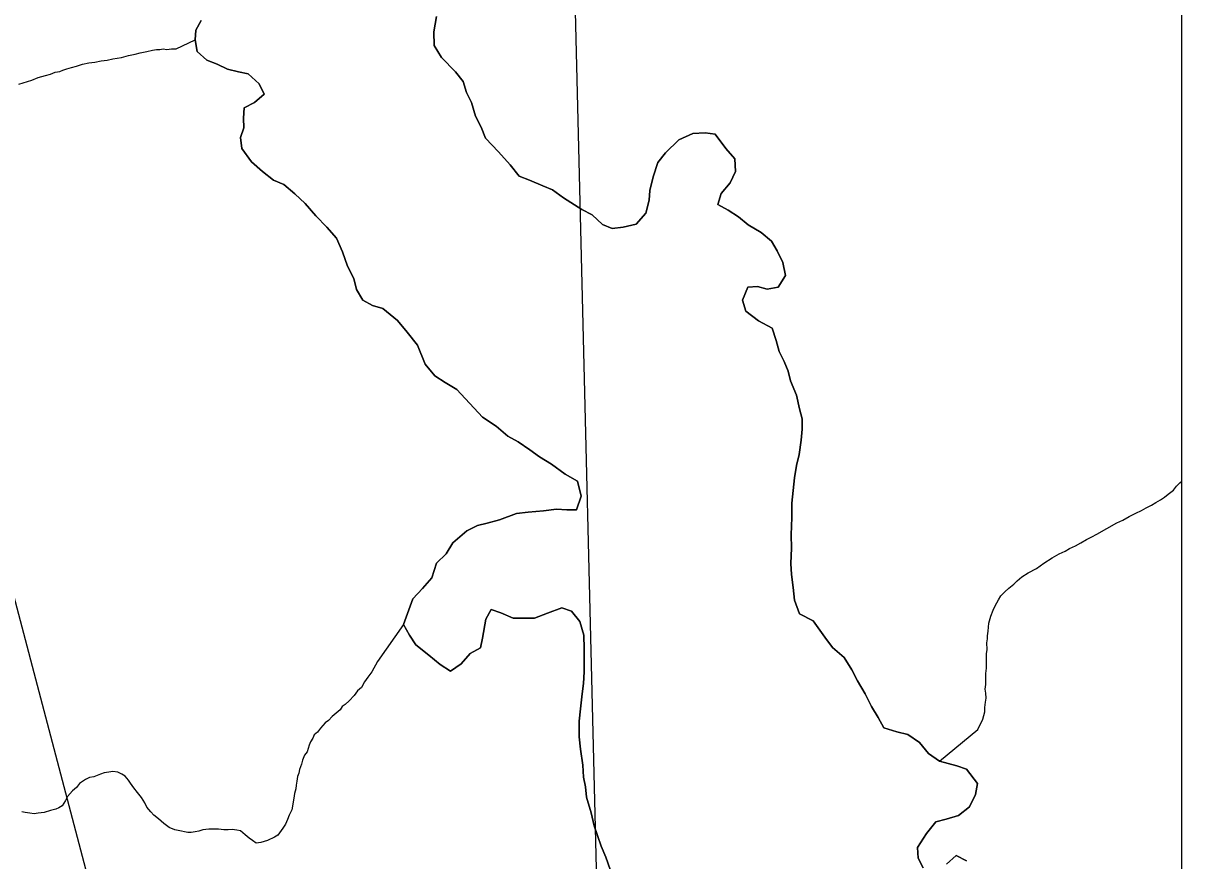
# Model space of a CAD drawing. Extents: x 103424 to 286016, y 38711 to 110967.
# Drawn here: x 172082 to 175680, y 81033 to 83633 of the extents above; entities that cross this region are included whole.
import ezdxf

# ---------------------------------------------------------------- set-up
doc = ezdxf.new("R2010")
doc.units = 0
for name, color, linetype in [('GM_X_Corporation', 7, 'Continuous'), ('GM_X_Major_Lake', 7, 'Continuous'), ('GM_X_Major_River', 7, 'Continuous'), ('GM_X_Minor_River', 7, 'Continuous'), ('GM_X_Rail_Line', 7, 'Continuous')]:
    doc.layers.add(name, color=color, linetype=linetype)

msp = doc.modelspace()

# ---------------------------------------------------------------- linework, layer by layer
at = {"layer": 'GM_X_Corporation'}
for points in [[(103423.7, 96534.8), (103423.7, 38711.2), (175679.7, 38711.2), (175679.7, 110967.2), (119699, 110967.2), (119716.9, 106542.5), (119719.8, 106322.8), (119720.8, 106006.3), (119709.7, 99445.7), (119706.4, 99064.2), (119663.9, 96690), (117026.4, 96688.2), (115542.1, 96665), (105081.7, 96574.5)], [(175679.7, 72246.4), (175679.7, 98096.3), (173478.4, 98058.2), (173550.7, 94746.5), (173649.8, 90059.6), (173693.6, 87690.3), (173775.2, 84514.7), (174054.1, 73155.3), (174066.9, 72315.5), (174070.5, 72208.9), (175615.6, 72242.7)]]:
    msp.add_lwpolyline(points, close=True, dxfattribs=at)
msp.add_lwpolyline([(148594.2, 97294.7), (158050.5, 97608.1), (158064.2, 97608.5), (162306.4, 97749.1), (162479.3, 97753.8), (165116.9, 97825.6), (173478.4, 98058.2), (173550.7, 94746.5), (173649.8, 90059.6), (173693.6, 87690.3), (173775.2, 84514.7), (174054.1, 73155.3), (174066.9, 72315.5), (174070.5, 72208.9), (173777.3, 72202), (169136.7, 72130.4), (166950.9, 72068.3), (161596.3, 71930.5), (161287.7, 71923.7), (157064.3, 71829.7), (151578, 71707.7), (149073.5, 71652)], dxfattribs=at)
at = {"layer": 'GM_X_Major_Lake'}
for points in [[(174303.1, 83032.1), (174271.1, 83052.5), (174239, 83070.8), (174249.2, 83105), (174277.6, 83137.2), (174293.9, 83173.4), (174292.1, 83211.8), (174264.2, 83244.2), (174230.2, 83288.7), (174200.1, 83292.9), (174161.8, 83291.1), (174117.4, 83271.2), (174076.9, 83231), (174052.6, 83200.9), (174038.3, 83156.6), (174027.9, 83114.3), (174025.8, 83084), (174015.5, 83043.7), (173985.1, 83009.6), (173944.8, 82999.7), (173910.5, 82995.8), (173880.4, 83008.1), (173848.4, 83038.5), (173816.3, 83054.8), (173760.2, 83091.4), (173726.1, 83115.8), (173696, 83128.1), (173653.9, 83146.4), (173621.7, 83158.7), (173593.8, 83193.1), (173557.8, 83233.7), (173517.8, 83276.3), (173503.9, 83310.6), (173486, 83345), (173474.2, 83387.5), (173458.3, 83417.8), (173448.4, 83452.1), (173424.5, 83482.5), (173380.5, 83527.1), (173358.5, 83563.6), (173356.8, 83605.9), (173365.1, 83654.3)], [(172634.6, 83641.9), (172618.3, 83611.8), (172616.1, 83581.5), (172621.9, 83545.2), (172651.9, 83518.8), (172684.1, 83506.5), (172716.2, 83490.2), (172750.3, 83482), (172780.5, 83475.8), (172814.5, 83445.3), (172830.4, 83413), (172800.1, 83386.9), (172767.8, 83370.9), (172765.6, 83338.6), (172767.4, 83308.4), (172757.2, 83278.2), (172761, 83243.8), (172790.9, 83203.3), (172824.9, 83172.9), (172859, 83146.5), (172891.1, 83132.2), (172925.1, 83103.8), (172957.2, 83073.4), (172991.1, 83034.8), (173025.1, 83000.4), (173055.1, 82965.9), (173073, 82923.5), (173088.8, 82879), (173108.7, 82840.6), (173116.5, 82806.2), (173136.5, 82773.8), (173166.5, 82757.5), (173198.7, 82747.3), (173244.7, 82710.7), (173274.7, 82674.3), (173306.7, 82633.8), (173330.5, 82575.1), (173360.4, 82538.7), (173392.5, 82518.3), (173428.6, 82495.9), (173508.6, 82410.8), (173550.7, 82382.3), (173586.7, 82351.9), (173618.8, 82333.5), (173654.8, 82309.1), (173684.9, 82286.8), (173723, 82264.4), (173765.1, 82233.9), (173803.2, 82211.5), (173815, 82165.1), (173800.6, 82122.8), (173770.4, 82122.9), (173738.3, 82125.1), (173698, 82119.3), (173649.7, 82115.5), (173613.4, 82111.6), (173561, 82091.7), (173522.7, 82081.8), (173492.4, 82073.9), (173460.1, 82058), (173415.7, 82019.9), (173395.3, 81985.7), (173365, 81957.6), (173350.6, 81911.2), (173322.2, 81879.1), (173291.9, 81847), (173263.2, 81766.4), (173281.1, 81734.1), (173301.1, 81703.7), (173341.1, 81671.2), (173377.2, 81642.8), (173409.2, 81622.4), (173441.6, 81644.5), (173469.9, 81676.6), (173502.2, 81694.6), (173508.4, 81724.8), (173518.9, 81783.3), (173535.1, 81813.4), (173565.3, 81803.2), (173603.4, 81786.9), (173669.8, 81786.5), (173710.1, 81802.5), (173754.5, 81818.4), (173784.6, 81808.1), (173810.6, 81775.7), (173822.4, 81733.3), (173824.2, 81690.9), (173823.9, 81652.6), (173823.8, 81620.3), (173821.5, 81584), (173817.3, 81551.7), (173813, 81505.3)], [(174876.6, 81011.6), (174860.6, 81042), (174858.8, 81074.3), (174887.3, 81118.5), (174915.6, 81154.7), (174947.9, 81162.6), (174986.2, 81174.5), (175020.6, 81200.5), (175038.9, 81238.8), (175045.1, 81273), (175011.2, 81317.6), (174981.1, 81327.8), (174926.8, 81342.2), (174892.8, 81366.6), (174864.8, 81401.1), (174828.7, 81425.5), (174794.6, 81433.7), (174754.4, 81446), (174736.5, 81478.4), (174716.6, 81512.8), (174696.7, 81551.2), (174672.8, 81591.7), (174654.9, 81626.1), (174631, 81664.6), (174594.9, 81695), (174571, 81727.4), (174535.1, 81778), (174492.9, 81800.4), (174477.1, 81842.9), (174473.3, 81881.2), (174467.5, 81921.6), (174465.7, 81955.9), (174468, 82004.3), (174466.2, 82044.7), (174468.6, 82099.2), (174468.8, 82143.6), (174477.4, 82222.2), (174483.6, 82260.5), (174491.9, 82294.7), (174498.2, 82339.1), (174500.4, 82373.4), (174500.6, 82405.7), (174492.7, 82436), (174482.9, 82478.4), (174465.1, 82522.9), (174457.2, 82553.2), (174445.3, 82583.5), (174429.4, 82613.8), (174419.6, 82648.2), (174407.7, 82686.6), (174365.6, 82709), (174325.5, 82739.5), (174315.7, 82773.8), (174332, 82814.1), (174362.2, 82816), (174392.3, 82807.7), (174426.6, 82813.6), (174448.9, 82849.8), (174441.1, 82890.2), (174423.3, 82926.6), (174405.3, 82957), (174373.3, 82983.3), (174333.2, 83007.8), (174303.1, 83032.1)], [(173813, 81505.3), (173808.8, 81467), (173808.5, 81418.6), (173812.2, 81380.3), (173820, 81329.8), (173821.8, 81293.5), (173827.6, 81263.2), (173831.5, 81230.9), (173845.3, 81182.4), (173855.1, 81142), (173865, 81111.7), (173876.8, 81079.3), (173890.7, 81045), (173904.6, 81006.5)], [(175011.5, 81033.1), (174979.4, 81049.4), (174949.1, 81023.4)]]:
    msp.add_lwpolyline(points, dxfattribs=at)
at = {"layer": 'GM_X_Major_River'}
for points in [[(173365.1, 83654.3), (173356.8, 83605.9), (173358.5, 83563.6), (173380.5, 83527.1), (173424.5, 83482.5), (173448.4, 83452.1), (173458.3, 83417.8), (173474.2, 83387.5), (173486, 83345), (173503.9, 83310.6), (173517.8, 83276.3), (173557.8, 83233.7), (173593.8, 83193.1), (173621.7, 83158.7), (173653.9, 83146.4), (173696, 83128.1), (173726.1, 83115.8), (173760.2, 83091.4), (173816.3, 83054.8), (173848.4, 83038.5), (173880.4, 83008.1), (173910.5, 82995.8), (173944.8, 82999.7), (173985.1, 83009.6), (174015.5, 83043.7), (174025.8, 83084), (174027.9, 83114.3), (174038.3, 83156.6), (174052.6, 83200.9), (174076.9, 83231), (174117.4, 83271.2), (174161.8, 83291.1), (174200.1, 83292.9), (174230.2, 83288.7), (174264.2, 83244.2), (174292.1, 83211.8), (174293.9, 83173.4), (174277.6, 83137.2), (174249.2, 83105), (174239, 83070.8), (174271.1, 83052.5), (174303.1, 83032.1)], [(173813, 81505.3), (173817.3, 81551.7), (173821.5, 81584), (173823.8, 81620.3), (173823.9, 81652.6), (173824.2, 81690.9), (173822.4, 81733.3), (173810.6, 81775.7), (173784.6, 81808.1), (173754.5, 81818.4), (173710.1, 81802.5), (173669.8, 81786.5), (173603.4, 81786.9), (173565.3, 81803.2), (173535.1, 81813.4), (173518.9, 81783.3), (173508.4, 81724.8), (173502.2, 81694.6), (173469.9, 81676.6), (173441.6, 81644.5), (173409.2, 81622.4), (173377.2, 81642.8), (173341.1, 81671.2), (173301.1, 81703.7), (173281.1, 81734.1), (173263.2, 81766.4), (173291.9, 81847), (173322.2, 81879.1), (173350.6, 81911.2), (173365, 81957.6), (173395.3, 81985.7), (173415.7, 82019.9), (173460.1, 82058), (173492.4, 82073.9), (173522.7, 82081.8), (173561, 82091.7), (173613.4, 82111.6), (173649.7, 82115.5), (173698, 82119.3), (173738.3, 82125.1), (173770.4, 82122.9), (173800.6, 82122.8), (173815, 82165.1), (173803.2, 82211.5), (173765.1, 82233.9), (173723, 82264.4), (173684.9, 82286.8), (173654.8, 82309.1), (173618.8, 82333.5), (173586.7, 82351.9), (173550.7, 82382.3), (173508.6, 82410.8), (173428.6, 82495.9), (173392.5, 82518.3), (173360.4, 82538.7), (173330.5, 82575.1), (173306.7, 82633.8), (173274.7, 82674.3), (173244.7, 82710.7), (173198.7, 82747.3), (173166.5, 82757.5), (173136.5, 82773.8), (173116.5, 82806.2), (173108.7, 82840.6), (173088.8, 82879), (173073, 82923.5), (173055.1, 82965.9), (173025.1, 83000.4), (172991.1, 83034.8), (172957.2, 83073.4), (172925.1, 83103.8), (172891.1, 83132.2), (172859, 83146.5), (172824.9, 83172.9), (172790.9, 83203.3), (172761, 83243.8), (172757.2, 83278.2), (172767.4, 83308.4), (172765.6, 83338.6), (172767.8, 83370.9), (172800.1, 83386.9), (172830.4, 83413), (172814.5, 83445.3), (172780.5, 83475.8), (172750.3, 83482), (172716.2, 83490.2), (172684.1, 83506.5), (172651.9, 83518.8), (172621.9, 83545.2), (172616.1, 83581.5), (172618.3, 83611.8), (172634.6, 83641.9)], [(174303.1, 83032.1), (174333.2, 83007.8), (174373.3, 82983.3), (174405.3, 82957), (174423.3, 82926.6), (174441.1, 82890.2), (174448.9, 82849.8), (174426.6, 82813.6), (174392.3, 82807.7), (174362.2, 82816), (174332, 82814.1), (174315.7, 82773.8), (174325.5, 82739.5), (174365.6, 82709), (174407.7, 82686.6), (174419.6, 82648.2), (174429.4, 82613.8), (174445.3, 82583.5), (174457.2, 82553.2), (174465.1, 82522.9), (174482.9, 82478.4), (174492.7, 82436), (174500.6, 82405.7), (174500.4, 82373.4), (174498.2, 82339.1), (174491.9, 82294.7), (174483.6, 82260.5), (174477.4, 82222.2), (174468.8, 82143.6), (174468.6, 82099.2), (174466.2, 82044.7), (174468, 82004.3), (174465.7, 81955.9), (174467.5, 81921.6), (174473.3, 81881.2), (174477.1, 81842.9), (174492.9, 81800.4), (174535.1, 81778), (174571, 81727.4), (174594.9, 81695), (174631, 81664.6), (174654.9, 81626.1), (174672.8, 81591.7), (174696.7, 81551.2), (174716.6, 81512.8), (174736.5, 81478.4), (174754.4, 81446), (174794.6, 81433.7), (174828.7, 81425.5), (174864.8, 81401.1), (174892.8, 81366.6), (174926.8, 81342.2), (174981.1, 81327.8), (175011.2, 81317.6), (175045.1, 81273), (175038.9, 81238.8), (175020.6, 81200.5), (174986.2, 81174.5), (174947.9, 81162.6), (174915.6, 81154.7), (174887.3, 81118.5), (174858.8, 81074.3), (174860.6, 81042), (174876.6, 81011.6)], [(173904.6, 81006.5), (173890.7, 81045), (173876.8, 81079.3), (173865, 81111.7), (173855.1, 81142), (173845.3, 81182.4), (173831.5, 81230.9), (173827.6, 81263.2), (173821.8, 81293.5), (173820, 81329.8), (173812.2, 81380.3), (173808.5, 81418.6), (173808.8, 81467), (173813, 81505.3)], [(174949.1, 81023.4), (174979.4, 81049.4), (175011.5, 81033.1)]]:
    msp.add_lwpolyline(points, dxfattribs=at)
at = {"layer": 'GM_X_Minor_River'}
for points in [[(172068.4, 83444.4), (172108.7, 83456.7), (172128.9, 83464.9), (172151, 83471.1), (172167.2, 83475.2), (172181.3, 83481.3), (172195.4, 83483.4), (172205.5, 83487.5), (172217.6, 83491.6), (172231.7, 83495.8), (172247.8, 83499.9), (172266, 83506), (172286.1, 83510.2), (172304.3, 83512.3), (172324.5, 83516.4), (172342.7, 83518.5), (172360.8, 83522.7), (172387, 83526.9), (172409.2, 83533), (172429.4, 83537.2), (172445.5, 83541.3), (172465.7, 83545.4), (172483.9, 83549.6), (172496, 83551.7), (172506.1, 83551.7), (172516.2, 83553.8), (172528.3, 83551.8), (172542.4, 83553.9), (172556.6, 83554), (172616.1, 83581.5)], [(174926.8, 81342.2), (175046, 81440.8), (175062, 81473.3), (175067.9, 81495.5), (175067.8, 81509.7), (175069.7, 81525.9), (175071.7, 81538), (175071.5, 81554.2), (175069.5, 81566.3), (175071.4, 81580.5), (175071.3, 81592.6), (175071.2, 81614.9), (175073.1, 81631.1), (175073, 81645.2), (175072.9, 81659.4), (175072.8, 81675.5), (175074.8, 81689.7), (175074.6, 81709.9), (175076.6, 81722.1), (175076.5, 81732.2), (175078.5, 81746.3), (175080.3, 81770.6), (175086.3, 81792.9), (175094.2, 81811.1), (175100.2, 81825.3), (175110.2, 81843.6), (175118.2, 81855.7), (175130.3, 81867.9), (175142.3, 81880.1), (175158.4, 81892.4), (175168.4, 81902.5), (175182.5, 81914.7), (175202.6, 81926.9), (175228.8, 81941.2), (175250.9, 81957.5), (175277.1, 81973.8), (175299.2, 81986.1), (175317.3, 81994.2), (175331.4, 82002.4), (175349.6, 82010.6), (175365.7, 82020.8), (175383.8, 82031), (175399.9, 82039.1), (175416, 82047.3), (175478.4, 82082), (175496.5, 82090.2), (175516.7, 82102.4), (175536.8, 82112.6), (175554.9, 82120.8), (175569, 82129), (175585.1, 82137.1), (175599.2, 82145.3), (175613.3, 82153.5), (175625.4, 82161.6), (175637.4, 82171.8), (175653.5, 82184), (175663.6, 82196.2), (175673.6, 82206.3), (175679.7, 82211.3)], [(173263.2, 81766.4), (173182.2, 81652), (173164.2, 81619.6), (173152.2, 81603.4), (173142.2, 81589.2), (173132.2, 81570.9), (173120.2, 81560.7), (173110.1, 81546.5), (173094.1, 81530.3), (173082, 81518.1), (173072, 81512), (173066, 81501.8), (173053.9, 81491.7), (173041.9, 81481.5), (173029.8, 81469.3), (173019.7, 81461.2), (173005.7, 81444.9), (172995.7, 81432.7), (172985.6, 81424.6), (172981.7, 81414.5), (172973.7, 81402.3), (172969.7, 81392.1), (172963.7, 81371.9), (172955.7, 81361.7), (172949.8, 81345.5), (172945.8, 81333.4), (172939.8, 81317.2), (172937.9, 81305), (172933.9, 81294.9), (172932, 81280.7), (172930, 81268.6), (172928.1, 81256.5), (172924.1, 81242.3), (172922.2, 81228.1), (172916.3, 81191.7), (172908.4, 81175.5), (172902.4, 81161.3), (172896.4, 81147.1), (172888.4, 81134.9), (172872.4, 81112.6), (172862.3, 81106.5), (172840.2, 81096.2), (172820, 81090.1), (172805.9, 81088), (172793.7, 81096), (172783.6, 81104.1), (172771.4, 81114.1), (172757.2, 81126.2), (172745, 81128.1), (172730.9, 81130.1), (172718.8, 81130), (172704.6, 81130), (172688.4, 81131.9), (172678.3, 81131.9), (172658.1, 81131.8), (172640, 81129.6), (172627.9, 81125.5), (172615.8, 81123.5), (172603.7, 81121.4), (172593.6, 81121.3), (172563.2, 81127.3), (172553.1, 81129.2), (172534.9, 81137.2), (172518.7, 81149.3), (172502.4, 81163.3), (172488.2, 81175.4), (172478, 81185.5), (172465.8, 81199.6), (172459.7, 81213.7), (172449.5, 81229.8), (172437.3, 81245.9), (172425.1, 81260), (172414.9, 81274.1), (172408.8, 81284.2), (172398.6, 81296.3), (172388.4, 81302.3), (172376.3, 81308.3), (172360.1, 81310.3), (172348, 81308.2), (172333.9, 81306.1), (172321.8, 81302), (172301.6, 81293.8), (172287.5, 81291.7), (172275.4, 81285.6), (172257.3, 81273.4), (172247.3, 81261.2), (172235.2, 81251), (172219.2, 81232.7), (172213.2, 81220.6), (172203.2, 81204.3), (172193.1, 81198.2), (172183.1, 81194.1), (172166.9, 81190), (172146.8, 81183.8), (172128.6, 81181.7), (172116.5, 81179.6), (172102.3, 81181.6), (172088.2, 81183.5), (172078.1, 81185.5)]]:
    msp.add_lwpolyline(points, dxfattribs=at)
at = {"layer": 'GM_X_Rail_Line'}
msp.add_lwpolyline([(170193.6, 86596.1), (170767.7, 85961.4), (170961.1, 85737.7), (171057.8, 85556.3), (171160.5, 85266.1), (171468.7, 84069.1), (172484, 80218.2), (172689.5, 79426.2), (172822.5, 78851.9), (172925.2, 78628.3), (173064.2, 78465), (173221.3, 78301.8), (173360.3, 78126.5), (173432.8, 77896.7), (173451, 77612.6), (173481.2, 77183.4), (173463, 76844.8), (173426.8, 76506.3)], dxfattribs=at)

doc.saveas('drawing.dxf')
